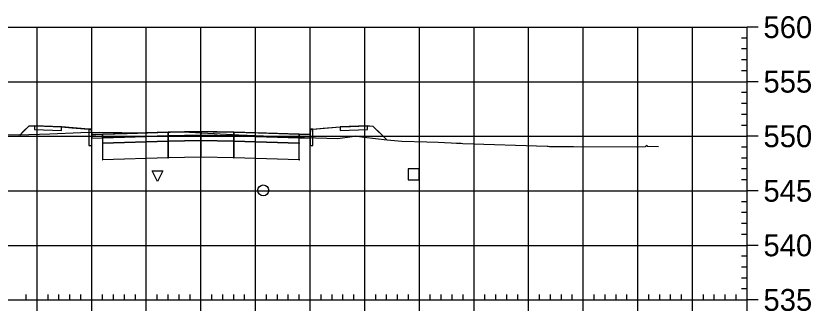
# Model space of a CAD drawing. Extents: x 704834 to 709892, y 372981 to 377533.
# Drawn here: x 709746 to 709891.6, y 376148.8 to 376202.9 of the extents above; entities that cross this region are included whole.
import ezdxf

# ---------------------------------------------------------------- set-up
doc = ezdxf.new("R2010")
doc.units = 0
for name, color, linetype in [('1', 7, 'Continuous'), ('13', 7, 'Continuous'), ('14', 7, 'Continuous'), ('4', 7, 'Continuous'), ('57', 7, 'Continuous'), ('Default_Xsect', 7, 'Continuous'), ('Existing', 7, 'Continuous')]:
    doc.layers.add(name, color=color, linetype=linetype)

msp = doc.modelspace()

# ---------------------------------------------------------------- linework, layer by layer
for points in [[(709748.41, 376182.69), (709746.82, 376181.1)], [(709749.41, 376182.73), (709748.41, 376182.69)], [(709810.41, 376182.73), (709811.41, 376182.69)], [(709811.41, 376182.69), (709813.91, 376180.2)], [(709759.41, 376182.13), (709754.41, 376182.53)], [(709800.41, 376182.13), (709805.41, 376182.53)]]:
    msp.add_lwpolyline(points)
for points in [[(709754.41, 376182.53), (709749.41, 376182.73), (709749.41, 376182.06), (709754.41, 376181.86)], [(709805.41, 376181.86), (709810.41, 376182.06), (709810.41, 376182.73), (709805.41, 376182.53)], [(709759.91, 376181.13), (709759.83, 376182.13), (709759.41, 376182.13), (709759.41, 376179.13), (709759.91, 376179.13)], [(709761.91, 376181.21), (709759.91, 376181.13), (709759.91, 376180.46), (709761.91, 376180.54)], [(709773.91, 376181.57), (709761.91, 376181.21), (709761.91, 376180.54), (709773.91, 376180.9)], [(709779.91, 376181.69), (709773.91, 376181.57), (709773.91, 376180.9), (709779.91, 376181.02)], [(709779.91, 376181.02), (709785.91, 376180.9), (709785.91, 376181.57), (709779.91, 376181.69)], [(709785.91, 376180.9), (709797.91, 376180.54), (709797.91, 376181.21), (709785.91, 376181.57)], [(709797.91, 376180.54), (709799.91, 376180.46), (709799.91, 376181.13), (709797.91, 376181.21)], [(709799.91, 376179.13), (709800.41, 376179.13), (709800.41, 376182.13), (709800, 376182.13), (709799.91, 376181.13)], [(709773.91, 376180.9), (709761.91, 376180.54), (709761.91, 376179.54), (709773.91, 376179.9)], [(709773.91, 376179.9), (709761.91, 376179.54), (709761.91, 376176.54), (709773.91, 376176.9)], [(709773.86, 376180.85), (709773.96, 376180.85), (709773.96, 376180.95), (709773.86, 376180.95)], [(709773.86, 376179.85), (709773.96, 376179.85), (709773.96, 376179.95), (709773.86, 376179.95)], [(709779.91, 376181.02), (709773.91, 376180.9), (709773.91, 376179.9), (709779.91, 376180.02)], [(709779.91, 376180.02), (709773.91, 376179.9), (709773.91, 376176.9), (709779.91, 376177.02)], [(709779.86, 376180.97), (709779.96, 376180.97), (709779.96, 376181.07), (709779.86, 376181.07)], [(709779.86, 376179.97), (709779.96, 376179.97), (709779.96, 376180.07), (709779.86, 376180.07)], [(709779.91, 376180.02), (709785.91, 376179.9), (709785.91, 376180.9), (709779.91, 376181.02)], [(709779.91, 376177.02), (709785.91, 376176.9), (709785.91, 376179.9), (709779.91, 376180.02)], [(709785.86, 376180.85), (709785.96, 376180.85), (709785.96, 376180.95), (709785.86, 376180.95)], [(709785.86, 376179.85), (709785.96, 376179.85), (709785.96, 376179.95), (709785.86, 376179.95)], [(709785.91, 376179.9), (709797.91, 376179.54), (709797.91, 376180.54), (709785.91, 376180.9)], [(709785.91, 376176.9), (709797.91, 376176.54), (709797.91, 376179.54), (709785.91, 376179.9)], [(709761.86, 376179.49), (709761.96, 376179.49), (709761.96, 376179.59), (709761.86, 376179.59)], [(709797.86, 376179.49), (709797.96, 376179.49), (709797.96, 376179.59), (709797.86, 376179.59)], [(709773.86, 376176.85), (709773.96, 376176.85), (709773.96, 376176.95), (709773.86, 376176.95)], [(709779.86, 376176.97), (709779.96, 376176.97), (709779.96, 376177.07), (709779.86, 376177.07)], [(709785.86, 376176.85), (709785.96, 376176.85), (709785.96, 376176.95), (709785.86, 376176.95)], [(709761.86, 376176.49), (709761.96, 376176.49), (709761.96, 376176.59), (709761.86, 376176.59)], [(709797.86, 376176.49), (709797.96, 376176.49), (709797.96, 376176.59), (709797.86, 376176.59)]]:
    msp.add_lwpolyline(points, close=True)
at = {"layer": '1'}
msp.add_lwpolyline([(709771.96, 376172.51), (709770.96, 376174.51), (709772.96, 376174.51)], close=True, dxfattribs=at)
at = {"layer": '13'}
msp.add_circle((709791.33, 376170.89), 1, dxfattribs=at)
at = {"layer": '14'}
for points in [[(709761.91, 376181.21), (709761.91, 376181.26), (709761.91, 376181.21), (709761.86, 376181.21), (709761.91, 376181.21), (709761.91, 376181.16), (709761.91, 376181.21), (709761.96, 376181.21)], [(709779.91, 376181.69), (709779.91, 376181.74), (709779.91, 376181.69), (709779.86, 376181.69), (709779.91, 376181.69), (709779.91, 376181.64), (709779.91, 376181.69), (709779.96, 376181.69)], [(709797.91, 376181.21), (709797.91, 376181.26), (709797.91, 376181.21), (709797.86, 376181.21), (709797.91, 376181.21), (709797.91, 376181.16), (709797.91, 376181.21), (709797.96, 376181.21)], [(709746.82, 376181.1), (709746.82, 376181.15), (709746.82, 376181.1), (709746.77, 376181.1), (709746.82, 376181.1), (709746.82, 376181.05), (709746.82, 376181.1), (709746.87, 376181.1)], [(709813.91, 376180.2), (709813.91, 376180.25), (709813.91, 376180.2), (709813.86, 376180.2), (709813.91, 376180.2), (709813.91, 376180.15), (709813.91, 376180.2), (709813.96, 376180.2)]]:
    msp.add_lwpolyline(points, dxfattribs=at)
at = {"layer": '4'}
msp.add_lwpolyline([(709817.87, 376172.85), (709819.87, 376172.85), (709819.87, 376174.85), (709817.87, 376174.85)], close=True, dxfattribs=at)
at = {"layer": '57'}
for p, q in [((709679.91, 376200.82), (709879.91, 376200.82)), ((709749.91, 376150.82), (709749.91, 376200.82)), ((709759.91, 376150.82), (709759.91, 376200.82)), ((709769.91, 376150.82), (709769.91, 376200.82)), ((709779.91, 376150.82), (709779.91, 376200.82)), ((709789.91, 376150.82), (709789.91, 376200.82)), ((709799.91, 376150.82), (709799.91, 376200.82)), ((709809.91, 376150.82), (709809.91, 376200.82)), ((709819.91, 376150.82), (709819.91, 376200.82)), ((709829.91, 376150.82), (709829.91, 376200.82)), ((709839.91, 376150.82), (709839.91, 376200.82)), ((709849.91, 376150.82), (709849.91, 376200.82)), ((709859.91, 376150.82), (709859.91, 376200.82)), ((709869.91, 376150.82), (709869.91, 376200.82)), ((709879.91, 376150.82), (709879.91, 376200.82)), ((709879.91, 376150.82), (709879.91, 376200.82)), ((709881.91, 376200.82), (709879.91, 376200.82)), ((709879.91, 376198.82), (709878.91, 376198.82)), ((709879.91, 376196.82), (709878.91, 376196.82)), ((709879.91, 376194.82), (709878.91, 376194.82)), ((709879.91, 376192.82), (709878.91, 376192.82)), ((709679.91, 376190.82), (709879.91, 376190.82)), ((709881.91, 376190.82), (709879.91, 376190.82)), ((709879.91, 376188.82), (709878.91, 376188.82)), ((709879.91, 376186.82), (709878.91, 376186.82)), ((709879.91, 376184.82), (709878.91, 376184.82)), ((709879.91, 376182.82), (709878.91, 376182.82)), ((709679.91, 376180.82), (709879.91, 376180.82)), ((709881.91, 376180.82), (709879.91, 376180.82)), ((709879.91, 376178.82), (709878.91, 376178.82)), ((709879.91, 376176.82), (709878.91, 376176.82)), ((709879.91, 376174.82), (709878.91, 376174.82)), ((709879.91, 376172.82), (709878.91, 376172.82)), ((709679.91, 376170.82), (709879.91, 376170.82)), ((709881.91, 376170.82), (709879.91, 376170.82)), ((709879.91, 376168.82), (709878.91, 376168.82)), ((709879.91, 376166.82), (709878.91, 376166.82)), ((709879.91, 376164.82), (709878.91, 376164.82)), ((709879.91, 376162.82), (709878.91, 376162.82)), ((709679.91, 376160.82), (709879.91, 376160.82)), ((709881.91, 376160.82), (709879.91, 376160.82)), ((709879.91, 376158.82), (709878.91, 376158.82)), ((709879.91, 376156.82), (709878.91, 376156.82)), ((709879.91, 376154.82), (709878.91, 376154.82)), ((709879.91, 376152.82), (709878.91, 376152.82)), ((709679.91, 376150.82), (709879.91, 376150.82)), ((709679.91, 376150.82), (709879.91, 376150.82)), ((709747.91, 376150.82), (709747.91, 376151.82)), ((709749.91, 376148.82), (709749.91, 376150.82)), ((709751.91, 376150.82), (709751.91, 376151.82)), ((709753.91, 376150.82), (709753.91, 376151.82)), ((709755.91, 376150.82), (709755.91, 376151.82)), ((709757.91, 376150.82), (709757.91, 376151.82)), ((709759.91, 376148.82), (709759.91, 376150.82)), ((709761.91, 376150.82), (709761.91, 376151.82)), ((709763.91, 376150.82), (709763.91, 376151.82)), ((709765.91, 376150.82), (709765.91, 376151.82)), ((709767.91, 376150.82), (709767.91, 376151.82)), ((709769.91, 376148.82), (709769.91, 376150.82)), ((709771.91, 376150.82), (709771.91, 376151.82)), ((709773.91, 376150.82), (709773.91, 376151.82)), ((709775.91, 376150.82), (709775.91, 376151.82)), ((709777.91, 376150.82), (709777.91, 376151.82)), ((709779.91, 376148.82), (709779.91, 376150.82)), ((709781.91, 376150.82), (709781.91, 376151.82)), ((709783.91, 376150.82), (709783.91, 376151.82)), ((709785.91, 376150.82), (709785.91, 376151.82)), ((709787.91, 376150.82), (709787.91, 376151.82)), ((709789.91, 376148.82), (709789.91, 376150.82)), ((709791.91, 376150.82), (709791.91, 376151.82)), ((709793.91, 376150.82), (709793.91, 376151.82)), ((709795.91, 376150.82), (709795.91, 376151.82)), ((709797.91, 376150.82), (709797.91, 376151.82)), ((709799.91, 376148.82), (709799.91, 376150.82)), ((709801.91, 376150.82), (709801.91, 376151.82)), ((709803.91, 376150.82), (709803.91, 376151.82)), ((709805.91, 376150.82), (709805.91, 376151.82)), ((709807.91, 376150.82), (709807.91, 376151.82)), ((709809.91, 376148.82), (709809.91, 376150.82)), ((709811.91, 376150.82), (709811.91, 376151.82)), ((709813.91, 376150.82), (709813.91, 376151.82)), ((709815.91, 376150.82), (709815.91, 376151.82)), ((709817.91, 376150.82), (709817.91, 376151.82)), ((709819.91, 376148.82), (709819.91, 376150.82)), ((709821.91, 376150.82), (709821.91, 376151.82)), ((709823.91, 376150.82), (709823.91, 376151.82)), ((709825.91, 376150.82), (709825.91, 376151.82)), ((709827.91, 376150.82), (709827.91, 376151.82)), ((709829.91, 376148.82), (709829.91, 376150.82)), ((709831.91, 376150.82), (709831.91, 376151.82)), ((709833.91, 376150.82), (709833.91, 376151.82)), ((709835.91, 376150.82), (709835.91, 376151.82)), ((709837.91, 376150.82), (709837.91, 376151.82)), ((709839.91, 376148.82), (709839.91, 376150.82)), ((709841.91, 376150.82), (709841.91, 376151.82)), ((709843.91, 376150.82), (709843.91, 376151.82)), ((709845.91, 376150.82), (709845.91, 376151.82)), ((709847.91, 376150.82), (709847.91, 376151.82)), ((709849.91, 376148.82), (709849.91, 376150.82)), ((709851.91, 376150.82), (709851.91, 376151.82)), ((709853.91, 376150.82), (709853.91, 376151.82)), ((709855.91, 376150.82), (709855.91, 376151.82)), ((709857.91, 376150.82), (709857.91, 376151.82)), ((709859.91, 376148.82), (709859.91, 376150.82)), ((709861.91, 376150.82), (709861.91, 376151.82)), ((709863.91, 376150.82), (709863.91, 376151.82)), ((709865.91, 376150.82), (709865.91, 376151.82)), ((709867.91, 376150.82), (709867.91, 376151.82)), ((709869.91, 376148.82), (709869.91, 376150.82)), ((709871.91, 376150.82), (709871.91, 376151.82)), ((709873.91, 376150.82), (709873.91, 376151.82)), ((709875.91, 376150.82), (709875.91, 376151.82)), ((709877.91, 376150.82), (709877.91, 376151.82)), ((709879.91, 376148.82), (709879.91, 376150.82)), ((709881.91, 376150.82), (709879.91, 376150.82))]:
    msp.add_line(p, q, dxfattribs=at)
at = {"layer": 'Default_Xsect'}
msp.add_lwpolyline([(709746.82, 376181.1), (709747.45, 376181.73), (709748.41, 376182.69), (709748.79, 376182.71), (709749.41, 376182.73), (709751.28, 376182.66), (709754.41, 376182.53), (709756.28, 376182.38), (709759.41, 376182.13), (709759.57, 376182.13), (709759.83, 376182.13), (709759.86, 376181.76), (709759.91, 376181.13), (709760.66, 376181.16), (709761.91, 376181.21), (709766.41, 376181.35), (709773.91, 376181.57), (709776.16, 376181.62), (709779.91, 376181.69), (709782.16, 376181.65), (709785.91, 376181.57), (709790.41, 376181.44), (709797.91, 376181.21), (709798.66, 376181.18), (709799.91, 376181.13), (709799.95, 376181.51), (709800, 376182.13), (709800.15, 376182.13), (709800.41, 376182.13), (709802.29, 376182.28), (709805.41, 376182.53), (709807.29, 376182.61), (709810.41, 376182.73), (709810.79, 376182.72), (709811.41, 376182.69), (709812.96, 376181.15), (709813.91, 376180.2)], dxfattribs=at)
at = {"layer": 'Existing'}
msp.add_lwpolyline([(709738.48, 376181.26), (709746.53, 376181.09), (709752.23, 376181.26), (709757.91, 376181.48), (709761.38, 376181.54), (709769.45, 376181.45), (709776.68, 376181.61), (709786.87, 376181.09), (709798.88, 376180.56), (709804.98, 376180.38), (709807.59, 376180.8), (709808.16, 376180.88), (709809.76, 376180.64), (709814, 376180.19), (709816.67, 376179.9), (709821.25, 376179.79), (709823.36, 376179.71), (709824.53, 376179.66), (709825.7, 376179.61), (709826.72, 376179.57), (709827.16, 376179.55), (709827.54, 376179.53), (709827.87, 376179.52), (709843.32, 376178.99), (709843.5, 376178.98), (709843.75, 376178.97), (709843.95, 376178.96), (709844.09, 376178.95), (709844.19, 376178.95), (709845.9, 376178.92), (709848.11, 376178.91), (709859.58, 376178.89), (709861.3, 376178.97), (709861.56, 376179.18), (709861.61, 376178.98), (709863.66, 376178.91)], dxfattribs=at)

# ---------------------------------------------------------------- texts
at = {"layer": '14'}
for p in [(709749.38, 376182.68), (709810.38, 376182.68), (709749.38, 376182.01), (709754.38, 376181.81), (709805.38, 376181.81), (709810.38, 376182.01)]:
    msp.add_text('+', height=0.1, dxfattribs=at).set_placement(p)
at = {"layer": '57'}
for s, p in [('560', (709882.91, 376198.82)), ('555', (709882.91, 376188.82)), ('550', (709882.91, 376178.82)), ('545', (709882.91, 376168.82)), ('540', (709882.91, 376158.82)), ('535', (709882.91, 376148.82))]:
    msp.add_text(s, height=4, dxfattribs=at).set_placement(p)

doc.saveas('drawing.dxf')
